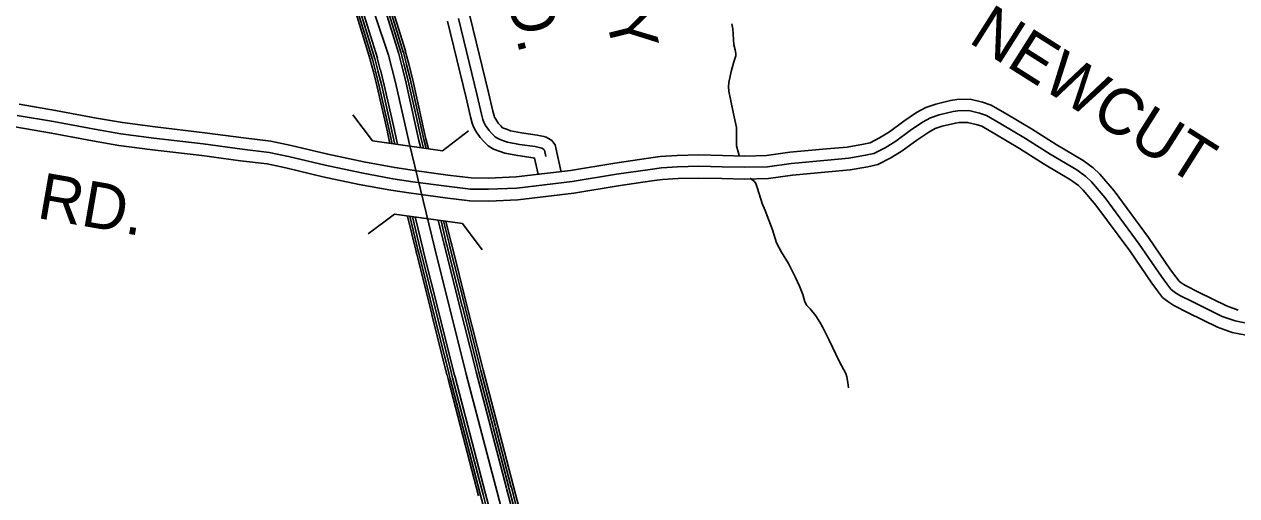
# Model space of a CAD drawing. Extents: x 1551132 to 1791609, y 378168 to 563823.
# Drawn here: x 1695891 to 1705621, y 438957 to 442743 of the extents above; entities that cross this region are included whole.
import ezdxf

# ---------------------------------------------------------------- set-up
doc = ezdxf.new("R2010")
doc.units = 0
for name, color, linetype in [('DESIGN - ROW - Right-of-Way and Easement Labels', 7, 'Continuous'), ('DESIGN - TRANSPORTATION - Text', 7, 'Continuous'), ('SURVEY - CENTERLINE - Preliminary', 7, 'Continuous'), ('SURVEY - DRAINAGE - Storm Sewer', 7, 'Continuous'), ('SURVEY - PROPERTY - Owners', 7, 'Continuous')]:
    doc.layers.add(name, color=color, linetype=linetype)

msp = doc.modelspace()

# ---------------------------------------------------------------- linework, layer by layer
at = {"layer": 'DESIGN - TRANSPORTATION - Text'}
for points in [[(1701568.609, 442746.834), (1701576.167, 442706.7), (1701584.717, 442576.455), (1701596.3, 442538.271), (1701599.966, 442508.195), (1701599.766, 442490.178), (1701585.208, 442440.293), (1701564.359, 442364.458), (1701545.359, 442274.58), (1701540.984, 442240.588), (1701544.601, 442206.512), (1701578.733, 442037.916), (1701607.349, 441913.429), (1701605.707, 441765.284), (1701626.424, 441688.632)], [(1701715.588, 441507.102), (1701740.654, 441489.368), (1701750.562, 441481.243), (1701762.362, 441463.084), (1701775.945, 441424.883), (1701812.602, 441304.305), (1701835.985, 441247.97), (1701894.242, 441091.1), (1701927.108, 440988.589), (1701966.282, 440914.045), (1702023.264, 440821.259), (1702078.079, 440714.49), (1702111.253, 440640.013), (1702138.519, 440573.611), (1702153.852, 440513.368), (1702171.544, 440485.126), (1702197.226, 440456.783), (1702242.625, 440402.182), (1702276.074, 440351.73), (1702299.582, 440307.404), (1702348.514, 440210.71), (1702432.529, 440031.514), (1702483.503, 439938.803), (1702491.219, 439912.686), (1702500.702, 439866.518), (1702506.21, 439822.4)]]:
    msp.add_lwpolyline(points, dxfattribs=at)
at = {"layer": 'SURVEY - CENTERLINE - Preliminary'}
for points in [[(1698814.507, 442495.627), (1698599.67, 443134.76), (1698454.999, 443682.482), (1698406.567, 443939.164), (1698365.976, 444169.753), (1698339.552, 444426.293), (1698327.019, 444664.708), (1698320.611, 444923.115), (1698319.861, 445125.412), (1698333.369, 445369.668), (1698361.21, 445665.901), (1698384.793, 445922.108), (1698416.001, 446116.179), (1698466.267, 446480.364), (1698536.965, 446914.517), (1698599.23, 447278.626), (1698678.137, 447744.764), (1698787.535, 448290.82), (1698983.172, 449194.818)], [(1698912.396, 442519.086), (1698762.933, 443006.748)], [(1698931.845, 442522.077), (1698781.891, 443013.115)], [(1698950.553, 442528.811), (1698798.482, 443018.69)], [(1698667.018, 442459.217), (1698523.88, 442925.429)], [(1698686.468, 442459.217), (1698540.471, 442931.004)], [(1698705.167, 442464.459), (1698559.429, 442937.38)], [(1698725.367, 442469.701), (1698578.654, 442943.838)], [(1698892.946, 442513.852), (1698743.992, 442999.423)], [(1698936.77, 442424.858), (1698912.421, 442520.544)], [(1698956.145, 442429.792), (1698931.795, 442525.477)], [(1698973.111, 442434.108), (1698948.762, 442529.794)], [(1698692.301, 442361.706), (1698667.727, 442458.267)], [(1698709.259, 442366.023), (1698684.685, 442462.584)], [(1698728.642, 442370.957), (1698704.067, 442467.517)], [(1698748.066, 442376.832), (1698723.717, 442472.518)], [(1702996.559, 425884.268), (1702722.208, 426804.642), (1701697.609, 430973.251), (1701390.958, 432180.974), (1701199.605, 432943.303), (1700793.573, 434580.279), (1700461.64, 435904.33), (1700141.398, 437178.23), (1699727.417, 438823.273), (1699438.174, 439932.735), (1699182.397, 440953.853), (1698979.494, 441790.367), (1698870.455, 442275.771), (1698814.507, 442495.627)], [(1698917.112, 442419.858), (1698892.763, 442515.544)], [(1699050.734, 441934.187), (1698968.719, 442299.305), (1698936.995, 442423.983)], [(1699070.25, 441938.57), (1698988.169, 442303.963), (1698956.37, 442428.917)], [(1699087.325, 441942.412), (1699005.185, 442308.047), (1698973.336, 442433.233)], [(1698804.581, 441877.96), (1698723.142, 442240.487), (1698692.518, 442360.831)], [(1698821.656, 441881.794), (1698740.166, 442244.562), (1698709.484, 442365.14)], [(1698841.172, 441886.177), (1698759.616, 442249.22), (1698728.858, 442370.073)], [(1698860.755, 441891.511), (1698779.341, 442253.945), (1698748.291, 442375.965)], [(1699030.943, 441929.745), (1698948.987, 442294.58), (1698917.337, 442418.983)], [(1699114.791, 441746.049), (1699097.358, 441817.901), (1699070.45, 441937.687)], [(1699133.499, 441743.132), (1699114.399, 441821.876), (1699087.525, 441941.521)], [(1698825.089, 441786.666), (1698804.781, 441877.069)], [(1698843.839, 441783.041), (1698821.856, 441880.91)], [(1698864.88, 441780.6), (1698841.372, 441885.294)], [(1698886.005, 441779.091), (1698860.955, 441890.627)], [(1699072.392, 441749.916), (1699058.125, 441808.734), (1699031.143, 441928.862)], [(1699093.975, 441747.007), (1699077.883, 441813.351), (1699050.934, 441933.304)], [(1699039.659, 440900.335), (1699035.334, 440917.61), (1698966.127, 441202.918)], [(1699056.633, 440904.577), (1699052.325, 440921.802), (1698984.385, 441201.893)], [(1699076.033, 440909.435), (1699071.741, 440926.586), (1699005.951, 441197.809)], [(1699095.499, 440915.219), (1699091.441, 440931.427), (1699027.134, 441196.534)], [(1699264.704, 440957.612), (1699260.795, 440973.187), (1699213.372, 441168.692)], [(1699284.378, 440962.537), (1699280.495, 440978.037), (1699235.096, 441165.2)], [(1699303.778, 440967.403), (1699299.911, 440982.829), (1699255.771, 441164.825)], [(1699320.752, 440971.654), (1699316.902, 440987.012), (1699274.703, 441161)], [(1699406.092, 440476.624), (1699284.595, 440961.653)], [(1699425.491, 440481.482), (1699303.994, 440966.512)], [(1699442.466, 440485.741), (1699320.969, 440970.77)], [(1699161.381, 440414.389), (1699039.892, 440899.41)], [(1699178.355, 440418.647), (1699056.867, 440903.668)], [(1699197.755, 440423.506), (1699076.266, 440908.527)], [(1699217.213, 440429.306), (1699095.716, 440914.335)], [(1699386.417, 440471.699), (1699264.92, 440956.728)], [(1699527.805, 439990.72), (1699406.308, 440475.749)], [(1699547.205, 439995.578), (1699425.708, 440480.607)], [(1699564.179, 439999.837), (1699442.683, 440484.866)], [(1699283.094, 439928.485), (1699161.606, 440413.514)], [(1699300.069, 439932.735), (1699178.58, 440417.764)], [(1699319.468, 439937.593), (1699197.98, 440422.623)], [(1699338.926, 439943.402), (1699217.429, 440428.431)], [(1699508.131, 439985.795), (1699386.634, 440470.824)], [(1699653.61, 439506.865), (1699536.055, 439957.761), (1699528.014, 439989.853)], [(1699672.96, 439511.907), (1699555.438, 439962.719), (1699547.413, 439994.711)], [(1699689.893, 439516.324), (1699572.388, 439967.052), (1699564.388, 439998.97)], [(1699409.516, 439442.272), (1699291.427, 439895.225), (1699283.319, 439927.61)], [(1699426.449, 439446.689), (1699308.377, 439899.559), (1699300.294, 439931.86)], [(1699445.799, 439451.739), (1699327.76, 439904.509), (1699319.693, 439936.718)], [(1699465.198, 439457.739), (1699347.409, 439909.526), (1699339.143, 439942.51)], [(1699633.986, 439501.749), (1699516.406, 439952.735), (1699508.339, 439984.92)], [(1699779.982, 439022.144), (1699653.844, 439505.982)], [(1699799.332, 439027.186), (1699673.193, 439511.024)], [(1699816.265, 439031.603), (1699690.126, 439515.441)], [(1699535.88, 438957.559), (1699409.741, 439441.405)], [(1699552.813, 438961.968), (1699426.674, 439445.814)], [(1699572.162, 438967.018), (1699446.024, 439450.864)], [(1699591.57, 438973.018), (1699465.432, 439456.856)], [(1699760.358, 439017.028), (1699634.219, 439500.865)], [(1699884.246, 438530.965), (1699805.64, 438843.315), (1699760.583, 439016.144)], [(1699903.912, 438535.915), (1699825.289, 438848.348), (1699780.207, 439021.261)], [(1699923.312, 438540.799), (1699844.664, 438853.315), (1699799.557, 439026.303)], [(1699940.278, 438545.065), (1699861.614, 438857.657), (1699816.49, 439030.72)], [(1699676.243, 438477.68), (1699597.645, 438790.022), (1699553.046, 438961.093)], [(1699695.642, 438482.555), (1699617.019, 438794.988), (1699572.395, 438966.143)], [(1699715.092, 438488.389), (1699636.669, 438800.022), (1699591.795, 438972.135)]]:
    msp.add_lwpolyline(points, dxfattribs=at)
at = {"layer": 'SURVEY - DRAINAGE - Storm Sewer'}
for p, q in [((1698685.951, 441805.608), (1699246.029, 441726.898)), ((1699407.325, 441141.958), (1698862.205, 441218.56))]:
    msp.add_line(p, q, dxfattribs=at)
for points in [[(1698685.951, 441805.608), (1698527.055, 442016.472)], [(1699246.029, 441726.898), (1699456.883, 441885.794)], [(1698862.205, 441218.56), (1698651.385, 441059.689)], [(1699407.325, 441141.958), (1699566.23, 440931.128)]]:
    msp.add_lwpolyline(points, dxfattribs=at)
at = {"layer": 'SURVEY - PROPERTY - Owners'}
for points in [[(1700199.857, 441556.403), (1700152.383, 441775.05), (1700123.925, 441808.226), (1700097.251, 441826.501), (1700079.668, 441834.918), (1700059.085, 441842.418), (1700005.662, 441853.51), (1699881.348, 441870.852), (1699793.558, 441888.253), (1699767.776, 441896.603), (1699737.035, 441907.203), (1699729.743, 441911.795), (1699714.927, 441926.92), (1699694.727, 441949.129), (1699673.869, 441979.572), (1699665.153, 441996.147), (1699661.228, 442006.239), (1699651.378, 442043.807), (1699616.954, 442193.561), (1699466.508, 442810.502)], [(1700014.37, 441538.46), (1699986.195, 441668.605), (1699974.046, 441671.122), (1699850.557, 441688.348), (1699746.926, 441708.89), (1699709.11, 441721.132), (1699656.52, 441739.282), (1699612.796, 441766.816), (1699580.388, 441799.892), (1699549.314, 441834.06), (1699515.165, 441883.903), (1699496.54, 441919.312), (1699484.974, 441949.046), (1699471.716, 441999.597), (1699436.933, 442150.918), (1699286.762, 442766.726)], [(1700076.277, 441681.198), (1700065.302, 441731.74), (1700060.419, 441737.432), (1700049.961, 441744.599), (1700043.086, 441747.891), (1700033.228, 441751.483), (1699989.545, 441760.55), (1699865.657, 441777.833), (1699769.792, 441796.834), (1699737.876, 441807.167), (1699695.994, 441821.618), (1699670.136, 441837.901), (1699646.353, 441862.177), (1699620.612, 441890.478), (1699592.98, 441930.812), (1699579.213, 441956.988), (1699571.397, 441977.088), (1699559.805, 442021.273), (1699525.198, 442171.827), (1699374.894, 442788.193)], [(1695850.293, 442100.357), (1696142.502, 442051.139), (1696471.72, 441989.287), (1696678.673, 441953.295), (1696941.517, 441918.577), (1697338.658, 441872.001), (1697650.075, 441830.384), (1697870.678, 441803.508), (1698031.533, 441770.549), (1698326.493, 441699.181), (1698615.177, 441638.312), (1698863.738, 441591.903), (1699021.135, 441568.394), (1699290.97, 441531.477), (1699476.907, 441509.926), (1699615.629, 441508.334), (1699837.565, 441517.493), (1700274.255, 441569.82), (1700629.272, 441627.58), (1700900.066, 441667.623), (1700994.405, 441680.181), (1701129.285, 441689.023), (1701305.114, 441693.157), (1701492.96, 441688.982), (1701672.739, 441684.948), (1701846.96, 441688.707), (1702033.931, 441716.091), (1702328.749, 441743.025), (1702494.795, 441756.767), (1702625.192, 441780.201), (1702678.282, 441791.568), (1702754.372, 441830.394), (1702832.87, 441879.704), (1702948.359, 441963.481), (1703051.232, 442033.275), (1703125.63, 442075.326), (1703206.87, 442102.01), (1703324.826, 442130.127), (1703375.058, 442139.594), (1703482.047, 442140.203), (1703580.12, 442116.294), (1703650.418, 442093.56), (1703774.398, 442021.041), (1703974.26, 441901.88), (1704170.539, 441777.669), (1704387.3, 441649.749), (1704469.557, 441590.464), (1704522.839, 441538.271), (1704636.069, 441405.409), (1704912.671, 441030.099), (1705089.617, 440769.993), (1705131.016, 440714.066), (1705157.565, 440680.465), (1705175.448, 440665.79), (1705208.747, 440644.623), (1705313.512, 440591.638), (1705538.798, 440481.494), (1705632.571, 440448.368)], [(1695833.443, 442011.204), (1696126.594, 441961.828), (1696455.578, 441900.027), (1696664.957, 441863.609), (1696930.292, 441828.558), (1697327.366, 441781.991), (1697638.584, 441740.406), (1697856.062, 441713.906), (1698011.758, 441682.005), (1698306.468, 441610.695), (1698597.495, 441549.335), (1698848.714, 441502.434), (1699008.285, 441478.6), (1699279.595, 441441.474), (1699471.149, 441419.274), (1699616.979, 441417.599), (1699844.84, 441427.007), (1700286.938, 441479.984), (1700643.188, 441537.944), (1700912.682, 441577.795), (1701003.363, 441589.862), (1701133.318, 441598.379), (1701305.173, 441602.421), (1701490.935, 441598.296), (1701672.697, 441594.213), (1701854.543, 441598.138), (1702044.639, 441625.98), (1702336.615, 441652.656), (1702506.586, 441666.723), (1702642.708, 441691.182), (1702708.915, 441705.358), (1702799.196, 441751.434), (1702883.677, 441804.502), (1703000.466, 441889.213), (1703099.089, 441956.131), (1703162.454, 441991.94), (1703231.578, 442014.649), (1703343.75, 442041.383), (1703383.791, 442048.934), (1703471.405, 442049.434), (1703555.387, 442028.958), (1703613.127, 442010.283), (1703728.274, 441942.931), (1703926.778, 441824.586), (1704123.223, 441700.267), (1704337.627, 441573.738), (1704410.975, 441520.87), (1704456.449, 441476.327), (1704564.954, 441349.008), (1704838.64, 440977.656), (1705015.635, 440717.475), (1705058.959, 440658.948), (1705092.467, 440616.539), (1705122.166, 440592.18), (1705163.84, 440565.687), (1705273.121, 440510.411), (1705503.657, 440397.708), (1705608.921, 440360.515), (1705710.827, 440341.298)], [(1695815.935, 441918.535), (1696110.061, 441868.992), (1696438.795, 441807.232), (1696650.699, 441770.382), (1696918.626, 441734.989), (1697315.633, 441688.43), (1697626.634, 441646.87), (1697840.871, 441620.762), (1697991.2, 441589.961), (1698285.652, 441518.717), (1698579.112, 441456.841), (1698833.089, 441409.423), (1698994.927, 441385.256), (1699267.779, 441347.922), (1699465.166, 441325.046), (1699618.387, 441323.28), (1699852.407, 441332.947), (1700300.121, 441386.598), (1700657.654, 441444.767), (1700925.798, 441484.418), (1701012.671, 441495.976), (1701137.51, 441504.16), (1701305.231, 441508.102), (1701488.827, 441504.027), (1701672.656, 441499.893), (1701862.426, 441503.994), (1702055.772, 441532.311), (1702344.79, 441558.72), (1702518.836, 441573.121), (1702660.924, 441598.647), (1702740.756, 441615.747), (1702845.795, 441669.357), (1702936.493, 441726.325), (1703054.632, 441812.011), (1703148.838, 441875.937), (1703200.728, 441905.263), (1703257.269, 441923.839), (1703363.425, 441949.139), (1703392.866, 441954.69), (1703460.339, 441955.073), (1703529.679, 441938.172), (1703574.361, 441923.714), (1703680.334, 441861.737), (1703877.421, 441744.234), (1704074.041, 441619.806), (1704285.994, 441494.72), (1704350.076, 441448.535), (1704387.442, 441411.934), (1704491.031, 441290.381), (1704761.683, 440923.146), (1704938.737, 440662.881), (1704984.061, 440601.655), (1705024.802, 440550.087), (1705066.776, 440515.661), (1705117.158, 440483.627), (1705231.138, 440425.975), (1705467.124, 440310.606), (1705584.338, 440269.196), (1705697.602, 440247.838)]]:
    msp.add_lwpolyline(points, dxfattribs=at)

# ---------------------------------------------------------------- texts
at = {"layer": 'DESIGN - ROW - Right-of-Way and Easement Labels'}
for s, height, rotation, p in [('CHESLEY', 370.0085, 283.8699694, (1700075.195, 444735.402)), ('CR. RD.', 370.0085, 283.8699667, (1699430.726, 444282.165)), ('NEWCUT', 369.9964, 327.67305, (1703459.098, 442603.04)), ('RD.', 369.9918, 350.1346889, (1695983.77, 441189.051))]:
    msp.add_text(s, height=height, rotation=rotation, dxfattribs=at).set_placement(p)

doc.saveas('drawing.dxf')
